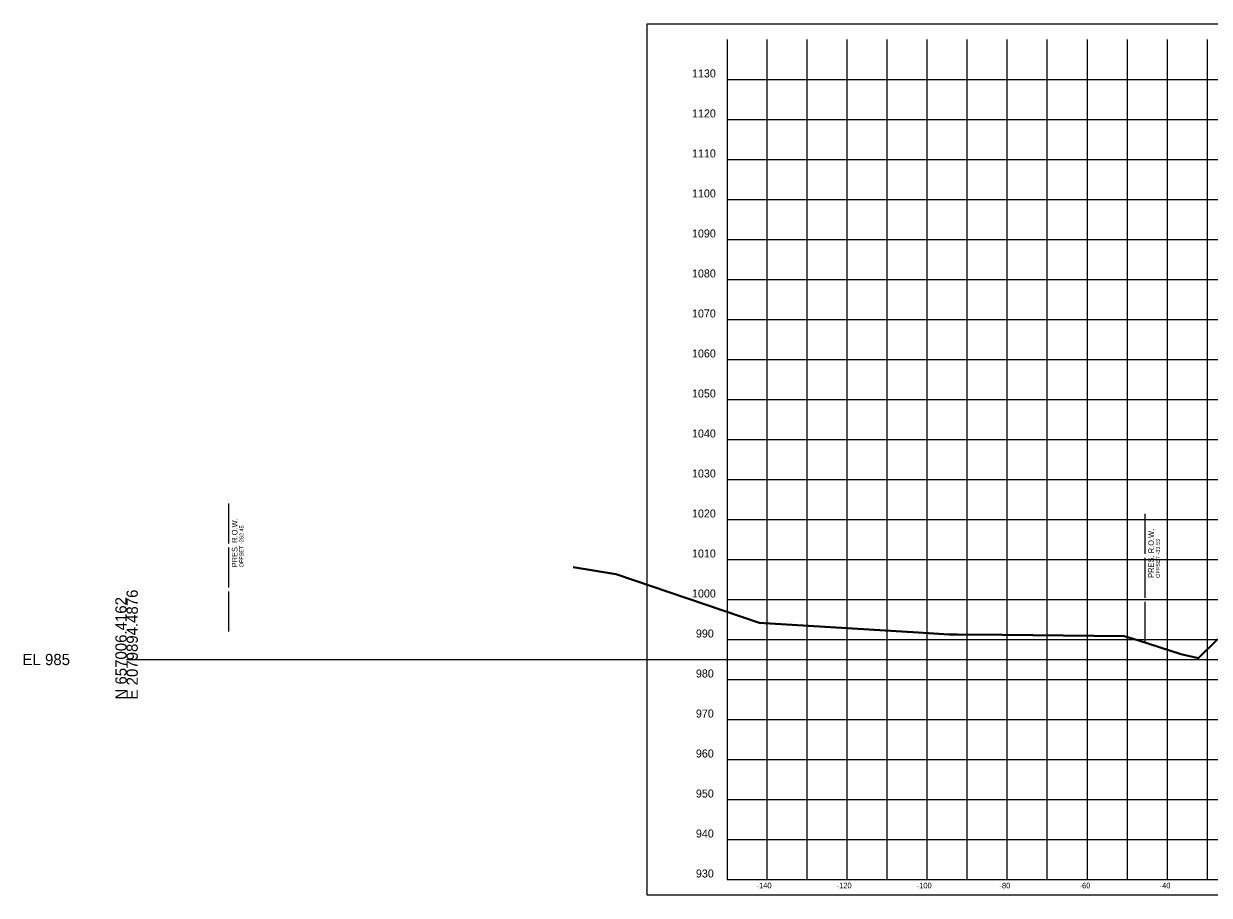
# Model space of a CAD drawing. Extents: x 1131015 to 1136271, y 133453 to 174329.
# Drawn here: x 1132014.8 to 1132310.9, y 155108.7 to 155326.6 of the extents above; entities that cross this region are included whole.
import ezdxf

# ---------------------------------------------------------------- set-up
doc = ezdxf.new("R2010")
doc.units = 0
for name, color, linetype in [('DESIGN - SHEET - Corner Text', 7, 'Continuous'), ('DESIGN - SHEET - Light Grid', 7, 'Continuous'), ('DESIGN - SHEET - Linework', 7, 'Continuous'), ('DESIGN - SHEET - Plot Shape', 7, 'Continuous'), ('SURVEY - GROUND - Bottom of Topsoil Layer', 7, 'Continuous'), ('SURVEY - GROUND - Top of Ground', 7, 'Continuous'), ('SURVEY - PROPERTY - ROW Lines', 7, 'Continuous'), ('SURVEY - PROPERTY - ROW Lines Text', 7, 'Continuous')]:
    doc.layers.add(name, color=color, linetype=linetype)

msp = doc.modelspace()

# ---------------------------------------------------------------- linework, layer by layer
at = {"layer": 'DESIGN - SHEET - Light Grid'}
msp.add_line((1132040.46, 155167.66), (1132340.46, 155167.66), dxfattribs=at)
at = {"layer": 'DESIGN - SHEET - Linework'}
for p, q in [((1132200.46, 155112.66), (1132200.46, 155322.66)), ((1132210.46, 155112.66), (1132210.46, 155322.66)), ((1132220.46, 155112.66), (1132220.46, 155322.66)), ((1132230.46, 155112.66), (1132230.46, 155322.66)), ((1132240.46, 155112.66), (1132240.46, 155322.66)), ((1132250.46, 155112.66), (1132250.46, 155322.66)), ((1132260.46, 155112.66), (1132260.46, 155322.66)), ((1132270.46, 155112.66), (1132270.46, 155322.66)), ((1132280.46, 155112.66), (1132280.46, 155322.66)), ((1132290.46, 155112.66), (1132290.46, 155322.66)), ((1132300.46, 155112.66), (1132300.46, 155322.66)), ((1132310.46, 155112.66), (1132310.46, 155322.66)), ((1132190.46, 155312.66), (1132490.46, 155312.66)), ((1132190.46, 155302.66), (1132490.46, 155302.66)), ((1132190.46, 155292.66), (1132490.46, 155292.66)), ((1132190.46, 155282.66), (1132490.46, 155282.66)), ((1132190.46, 155272.66), (1132490.46, 155272.66)), ((1132190.46, 155262.66), (1132490.46, 155262.66)), ((1132190.46, 155252.66), (1132490.46, 155252.66)), ((1132190.46, 155242.66), (1132490.46, 155242.66)), ((1132190.46, 155232.66), (1132490.46, 155232.66)), ((1132190.46, 155222.66), (1132490.46, 155222.66)), ((1132190.46, 155212.66), (1132490.46, 155212.66)), ((1132190.46, 155202.66), (1132490.46, 155202.66)), ((1132190.46, 155192.66), (1132490.46, 155192.66)), ((1132190.46, 155182.66), (1132490.46, 155182.66)), ((1132190.46, 155172.66), (1132490.46, 155172.66)), ((1132190.46, 155162.66), (1132490.46, 155162.66)), ((1132190.46, 155152.66), (1132490.46, 155152.66)), ((1132190.46, 155142.66), (1132490.46, 155142.66)), ((1132190.46, 155132.66), (1132490.46, 155132.66)), ((1132190.46, 155122.66), (1132490.46, 155122.66))]:
    msp.add_line(p, q, dxfattribs=at)
msp.add_lwpolyline([(1132190.46, 155322.66), (1132190.46, 155112.66), (1132490.46, 155112.66), (1132490.46, 155322.66)], dxfattribs=at)
at = {"layer": 'DESIGN - SHEET - Plot Shape'}
msp.add_lwpolyline([(1132170.46, 155326.6), (1132510.46, 155326.6), (1132510.46, 155108.72), (1132170.46, 155108.72)], close=True, dxfattribs=at)
at = {"layer": 'SURVEY - GROUND - Bottom of Topsoil Layer'}
for p, q in [((1132152.04, 155190.67), (1132162.67, 155188.94)), ((1132162.67, 155188.94), (1132198.49, 155176.76)), ((1132198.49, 155176.76), (1132238.2, 155174.29)), ((1132238.2, 155174.29), (1132245.97, 155173.86)), ((1132245.97, 155173.86), (1132247.98, 155173.8)), ((1132247.98, 155173.8), (1132259.26, 155173.73)), ((1132259.26, 155173.73), (1132289.64, 155173.4)), ((1132289.64, 155173.4), (1132292.98, 155172.44)), ((1132292.98, 155172.44), (1132303.79, 155168.9)), ((1132308.2, 155167.91), (1132313.01, 155172.59)), ((1132303.79, 155168.9), (1132308.2, 155167.91))]:
    msp.add_line(p, q, dxfattribs=at)
at = {"layer": 'SURVEY - GROUND - Top of Ground'}
for p, q in [((1132152.04, 155190.92), (1132162.67, 155189.19)), ((1132162.67, 155189.19), (1132198.49, 155177.01)), ((1132198.49, 155177.01), (1132238.2, 155174.54)), ((1132238.2, 155174.54), (1132245.97, 155174.11)), ((1132245.97, 155174.11), (1132247.98, 155174.05)), ((1132247.98, 155174.05), (1132259.26, 155173.98)), ((1132259.26, 155173.98), (1132289.64, 155173.65)), ((1132289.64, 155173.65), (1132292.98, 155172.69)), ((1132292.98, 155172.69), (1132303.79, 155169.15)), ((1132308.2, 155168.16), (1132313.01, 155172.84)), ((1132303.79, 155169.15), (1132308.2, 155168.16))]:
    msp.add_line(p, q, dxfattribs=at)
at = {"layer": 'SURVEY - PROPERTY - ROW Lines'}
for p, q in [((1132066.01, 155196.69), (1132066.01, 155206.69)), ((1132294.92, 155194.06), (1132294.92, 155204.06)), ((1132066.01, 155185.69), (1132066.01, 155195.69)), ((1132294.92, 155183.06), (1132294.92, 155193.06)), ((1132066.01, 155174.69), (1132066.01, 155184.69)), ((1132294.92, 155172.06), (1132294.92, 155182.06))]:
    msp.add_line(p, q, dxfattribs=at)

# ---------------------------------------------------------------- texts
at = {"layer": 'DESIGN - SHEET - Corner Text'}
for s, height, p in [('1130', 2, (1132181.7, 155313.16)), ('1120', 2, (1132181.7, 155303.16)), ('1110', 2, (1132181.7, 155293.16)), ('1100', 2, (1132181.7, 155283.16)), ('1090', 2, (1132181.7, 155273.16)), ('1080', 2, (1132181.7, 155263.16)), ('1070', 2, (1132181.7, 155253.16)), ('1060', 2, (1132181.7, 155243.16)), ('1050', 2, (1132181.7, 155233.16)), ('1040', 2, (1132181.7, 155223.16)), ('1030', 2, (1132181.7, 155213.16)), ('1020', 2, (1132181.7, 155203.16)), ('1010', 2, (1132181.7, 155193.16)), ('1000', 2, (1132181.7, 155183.16)), ('990', 2, (1132182.68, 155173.16)), ('980', 2, (1132182.68, 155163.16)), ('970', 2, (1132182.68, 155153.16)), ('960', 2, (1132182.68, 155143.16)), ('950', 2, (1132182.68, 155133.16)), ('940', 2, (1132182.68, 155123.16)), ('930', 2, (1132182.68, 155113.16)), ('-140', 1.4, (1132197.83, 155110.46)), ('-120', 1.4, (1132217.83, 155110.46)), ('-100', 1.4, (1132237.83, 155110.46)), ('-80', 1.4, (1132258.51, 155110.46)), ('-60', 1.4, (1132278.51, 155110.46)), ('-40', 1.4, (1132298.51, 155110.46))]:
    msp.add_text(s, height=height, dxfattribs=at).set_placement(p)
at = {"layer": 'DESIGN - SHEET - Light Grid'}
for s, p in [('N 657006.4162', (1132040.46, 155157.66)), ('E 2079894.4876', (1132043.26, 155157.66))]:
    msp.add_text(s, height=2.8, rotation=90, dxfattribs=at).set_placement(p)
msp.add_text('EL 985', height=2.8, dxfattribs=at).set_placement((1132014.46, 155166.26))
at = {"layer": 'SURVEY - PROPERTY - ROW Lines Text'}
for s, height, p in [('PRES. R.O.W.', 1.4, (1132068.16, 155190.69)), ('OFFSET -262.45', 1, (1132069.66, 155190.69)), ('PRES. R.O.W.', 1.4, (1132297.07, 155188.06)), ('OFFSET -33.53', 1, (1132298.57, 155188.06))]:
    msp.add_text(s, height=height, rotation=90, dxfattribs=at).set_placement(p)

doc.saveas('drawing.dxf')
